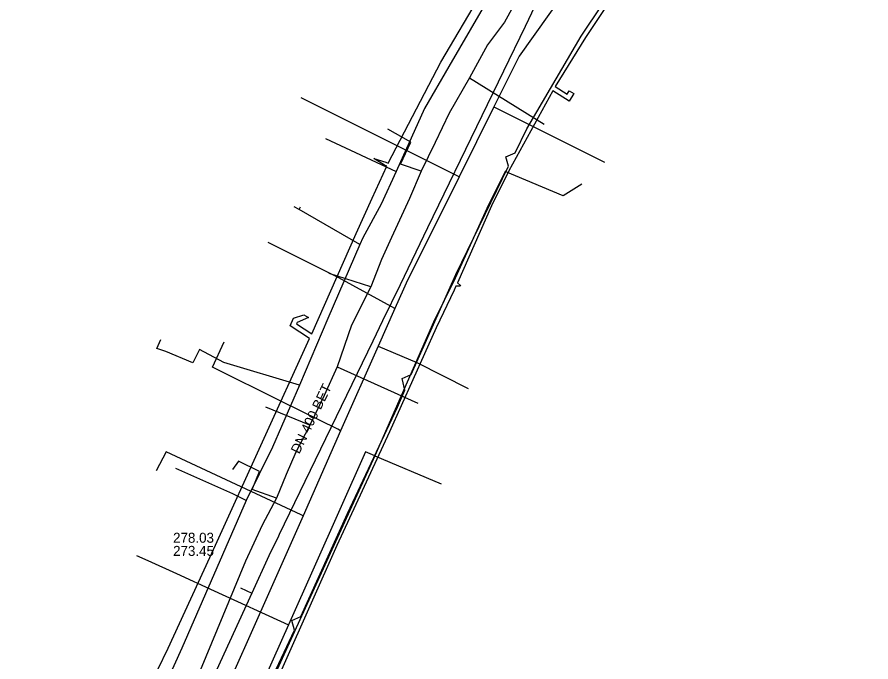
# Model space of a CAD drawing. Extents: x -600309 to -598967, y -1161267 to -1160292.
# Drawn here: x -599978 to -599909.7, y -1160568 to -1160516.4 of the extents above; entities that cross this region are included whole.
import ezdxf

# ---------------------------------------------------------------- set-up
doc = ezdxf.new("R2010")
doc.units = 0
for name, color, linetype in [('Vrstva 12', 7, 'Continuous'), ('Vrstva 13', 7, 'Continuous'), ('Vrstva 19', 7, 'Continuous'), ('Vrstva 42', 7, 'Continuous'), ('Vrstva 55', 7, 'Continuous'), ('Vrstva 9', 7, 'Continuous')]:
    doc.layers.add(name, color=color, linetype=linetype)

msp = doc.modelspace()

# ---------------------------------------------------------------- linework, layer by layer
at = {"layer": 'Vrstva 12'}
for points in [[(-599937.32, -1160510.2), (-599938.86, -1160512.56), (-599940.05, -1160514.43), (-599943.45, -1160520.35), (-599945.41, -1160523.71), (-599947.68, -1160528.73)], [(-599953.32, -1160526.1), (-599947.68, -1160528.73)], [(-599947.68, -1160528.73), (-599948.87, -1160531.35), (-599950.34, -1160534.05), (-599950.57, -1160534.57)], [(-599932.82, -1160529.75), (-599934.3, -1160530.69), (-599938.96, -1160528.73), (-599940.28, -1160531.4), (-599942.96, -1160537.28), (-599944.69, -1160540.78), (-599949.39, -1160551.49)], [(-599955.44, -1160531.78), (-599955.83, -1160531.56)], [(-599955.44, -1160531.78), (-599955.34, -1160531.57)], [(-599950.57, -1160534.57), (-599955.44, -1160531.78)], [(-599950.57, -1160534.57), (-599953.13, -1160540.51), (-599955.42, -1160545.82)], [(-599955.42, -1160545.82), (-599961.46, -1160544.02), (-599963.42, -1160542.97), (-599963.95, -1160544.04), (-599966.11, -1160543.13), (-599966.82, -1160542.9), (-599966.49, -1160542.18)], [(-599955.42, -1160545.82), (-599957.56, -1160550.79), (-599959.67, -1160555.06)], [(-599949.39, -1160551.49), (-599955.82, -1160565.55), (-599963.12, -1160581.54)], [(-599949.39, -1160551.49), (-599944.08, -1160553.72)], [(-599959.67, -1160555.06), (-599960.75, -1160554.52), (-599965.31, -1160552.5)], [(-599959.67, -1160555.06), (-599964.83, -1160566.87), (-599966.73, -1160571.11)]]:
    msp.add_lwpolyline(points, dxfattribs=at)
at = {"layer": 'Vrstva 13'}
msp.add_line((-599942.64, -1160529.16), (-599955.275, -1160522.842), dxfattribs=at)
for points in [[(-599913.72, -1160489.91), (-599918.603, -1160494.637), (-599922.241, -1160498.778), (-599925.786, -1160502.947), (-599931.689, -1160510.863), (-599937.826, -1160519.499), (-599939.855, -1160523.573), (-599942.64, -1160529.16), (-599946.868, -1160537.668), (-599947.09, -1160538.15), (-599947.774, -1160539.687), (-599949.115, -1160542.716), (-599952.118, -1160549.48), (-599955.123, -1160556.279), (-599964.74, -1160577.95), (-599968.839, -1160587.254), (-599973.286, -1160597.342), (-599975.207, -1160601.322), (-599975.32, -1160601.62)], [(-599939.855, -1160523.573), (-599937.36, -1160524.82), (-599931.003, -1160527.982)], [(-599947.774, -1160539.687), (-599952.26, -1160537.25), (-599957.917, -1160534.423)], [(-599952.118, -1160549.48), (-599952.353, -1160549.355), (-599956.8, -1160547.17), (-599962.37, -1160544.387), (-599961.422, -1160542.356)], [(-599949.115, -1160542.716), (-599946.02, -1160544.02), (-599941.907, -1160546.109)], [(-599955.123, -1160556.279), (-599955.273, -1160556.211), (-599966.086, -1160551.153), (-599966.88, -1160552.698)], [(-599949.39, -1160551.49), (-599950.12, -1160551.17), (-599956.29, -1160565)], [(-599968.44, -1160559.45), (-599967.53, -1160559.87)], [(-599967.53, -1160559.87), (-599965.26, -1160560.9)], [(-599965.26, -1160560.9), (-599962.23, -1160562.29), (-599956.29, -1160565)], [(-599956.29, -1160565), (-599957.52, -1160567.76)], [(-599957.52, -1160567.76), (-599963.98, -1160582.23)]]:
    msp.add_lwpolyline(points, dxfattribs=at)
at = {"layer": 'Vrstva 19'}
for points in [[(-599937.63, -1160514.25), (-599939, -1160516.8), (-599940.36, -1160518.61), (-599941.81, -1160521.25), (-599943.43, -1160524.06), (-599944.56, -1160526.41), (-599945.68, -1160528.7), (-599946.6, -1160530.91), (-599948.05, -1160534.03), (-599948.85, -1160535.79), (-599949.69, -1160537.96), (-599951.24, -1160541.04), (-599952.39, -1160544.37), (-599953.43, -1160546.66), (-599954.59, -1160549.03), (-599955.7, -1160551.2), (-599956.48, -1160552.99), (-599957.25, -1160554.87), (-599958.4, -1160557.03), (-599959.72, -1160559.92), (-599963.8, -1160569.75)], [(-599941.81, -1160521.25), (-599935.82, -1160524.96)], [(-599947.32, -1160528.15), (-599946.5, -1160526.39), (-599948.35, -1160525.34)], [(-599945.68, -1160528.7), (-599947.32, -1160528.15)], [(-599949.69, -1160537.96), (-599953.03, -1160536.89)], [(-599952.39, -1160544.37), (-599945.94, -1160547.26)], [(-599954.59, -1160549.03), (-599958.11, -1160547.6)], [(-599959.2, -1160554.18), (-599958.6, -1160552.74), (-599960.29, -1160551.92), (-599960.78, -1160552.57)], [(-599957.25, -1160554.87), (-599959.2, -1160554.18)]]:
    msp.add_lwpolyline(points, dxfattribs=at)
at = {"layer": 'Vrstva 42'}
for points in [[(-599909.69, -1160490.477), (-599909.881, -1160490.164), (-599910.16, -1160490.195), (-599916.757, -1160497.234), (-599913.776, -1160499.556), (-599910.111, -1160503.87), (-599910.328, -1160503.985), (-599914.051, -1160499.849), (-599917.005, -1160497.549), (-599917.189, -1160497.734), (-599922.838, -1160504.272), (-599927.82, -1160510.959), (-599930.449, -1160514.875), (-599932.537, -1160518.026), (-599934.951, -1160521.924), (-599933.98, -1160522.548), (-599933.829, -1160522.282), (-599933.447, -1160522.503)], [(-599955.072, -1160540.204), (-599954.684, -1160540.413), (-599955.591, -1160540.811), (-599955.646, -1160540.934), (-599954.417, -1160541.724), (-599950.873, -1160533.707), (-599949.595, -1160530.877), (-599948.428, -1160528.302), (-599948.607, -1160528.219), (-599949.466, -1160527.689), (-599948.495, -1160527.985), (-599948.31, -1160528.069), (-599944.1, -1160519.994), (-599940.811, -1160514.425), (-599939.413, -1160512.005), (-599938.133, -1160510.236), (-599938.692, -1160510.144), (-599939.722, -1160509.46), (-599939.045, -1160508.443), (-599938.542, -1160508.586)], [(-599933.447, -1160522.503), (-599933.841, -1160523.112), (-599935.148, -1160522.272), (-599938.654, -1160528.671), (-599940.034, -1160531.491), (-599942.778, -1160537.657), (-599942.52, -1160537.862), (-599942.552, -1160537.925), (-599942.911, -1160537.902), (-599943.029, -1160538.236), (-599944.484, -1160541.252), (-599948.203, -1160549.556), (-599952.426, -1160558.666), (-599958.799, -1160572.992), (-599964.023, -1160584.61), (-599963.701, -1160584.892), (-599963.762, -1160585.021), (-599964.104, -1160584.876), (-599966.67, -1160590.552), (-599969.298, -1160596.321), (-599969.506, -1160596.776), (-599969.262, -1160597.226)], [(-599969.543, -1160597.857), (-599970.442, -1160597.148), (-599971.314, -1160597.202), (-599977.051, -1160594.347), (-599977.524, -1160593.513), (-599978.002, -1160592.669), (-599973.846, -1160583.67), (-599971.109, -1160577.955), (-599967.933, -1160571.029), (-599967.799, -1160570.738), (-599968.101, -1160570.484), (-599968.029, -1160570.42), (-599967.578, -1160570.299), (-599965.92, -1160566.867), (-599962.124, -1160558.639), (-599954.595, -1160542.086), (-599956.153, -1160541.085), (-599955.881, -1160540.478), (-599955.072, -1160540.204)]]:
    msp.add_lwpolyline(points, dxfattribs=at)
at = {"layer": 'Vrstva 55'}
msp.add_lwpolyline([(-599960.168, -1160574.742), (-599955.797, -1160565.426), (-599956.021, -1160564.663), (-599955.296, -1160564.339), (-599951.571, -1160556.107), (-599947.578, -1160547.6), (-599946.984, -1160546.228), (-599947.203, -1160545.306), (-599946.477, -1160544.982), (-599942.908, -1160536.978), (-599938.684, -1160528.32), (-599938.891, -1160527.553), (-599938.159, -1160527.245), (-599937.208, -1160525.322), (-599936.431, -1160523.954), (-599932.88, -1160517.91), (-599927.771, -1160510.287)], dxfattribs=at)
at = {"layer": 'Vrstva 9'}
msp.add_line((-599960.131, -1160562.05), (-599959.222, -1160562.467), dxfattribs=at)
for points in [[(-599936.575, -1160515.504), (-599937.359, -1160517.124), (-599940.817, -1160524.272), (-599945.155, -1160533.237), (-599947.359, -1160537.792), (-599948.761, -1160540.691), (-599949.541, -1160542.302), (-599953.33, -1160550.134), (-599957.028, -1160557.776), (-599957.089, -1160557.902), (-599957.856, -1160559.488)], [(-599957.856, -1160559.488), (-599959.222, -1160562.467), (-599977.222, -1160601.704)]]:
    msp.add_lwpolyline(points, dxfattribs=at)

# ---------------------------------------------------------------- texts
at = {"layer": 'Vrstva 12'}
msp.add_text('DN 400 BET', height=0.8, rotation=64.16354, dxfattribs=at).set_placement((-599955.43, -1160551.387))
for s, p in [('278.03', (-599965.521, -1160558.441)), ('273.45', (-599965.521, -1160559.491))]:
    msp.add_text(s, height=0.8, dxfattribs=at).set_placement(p)

doc.saveas('drawing.dxf')
